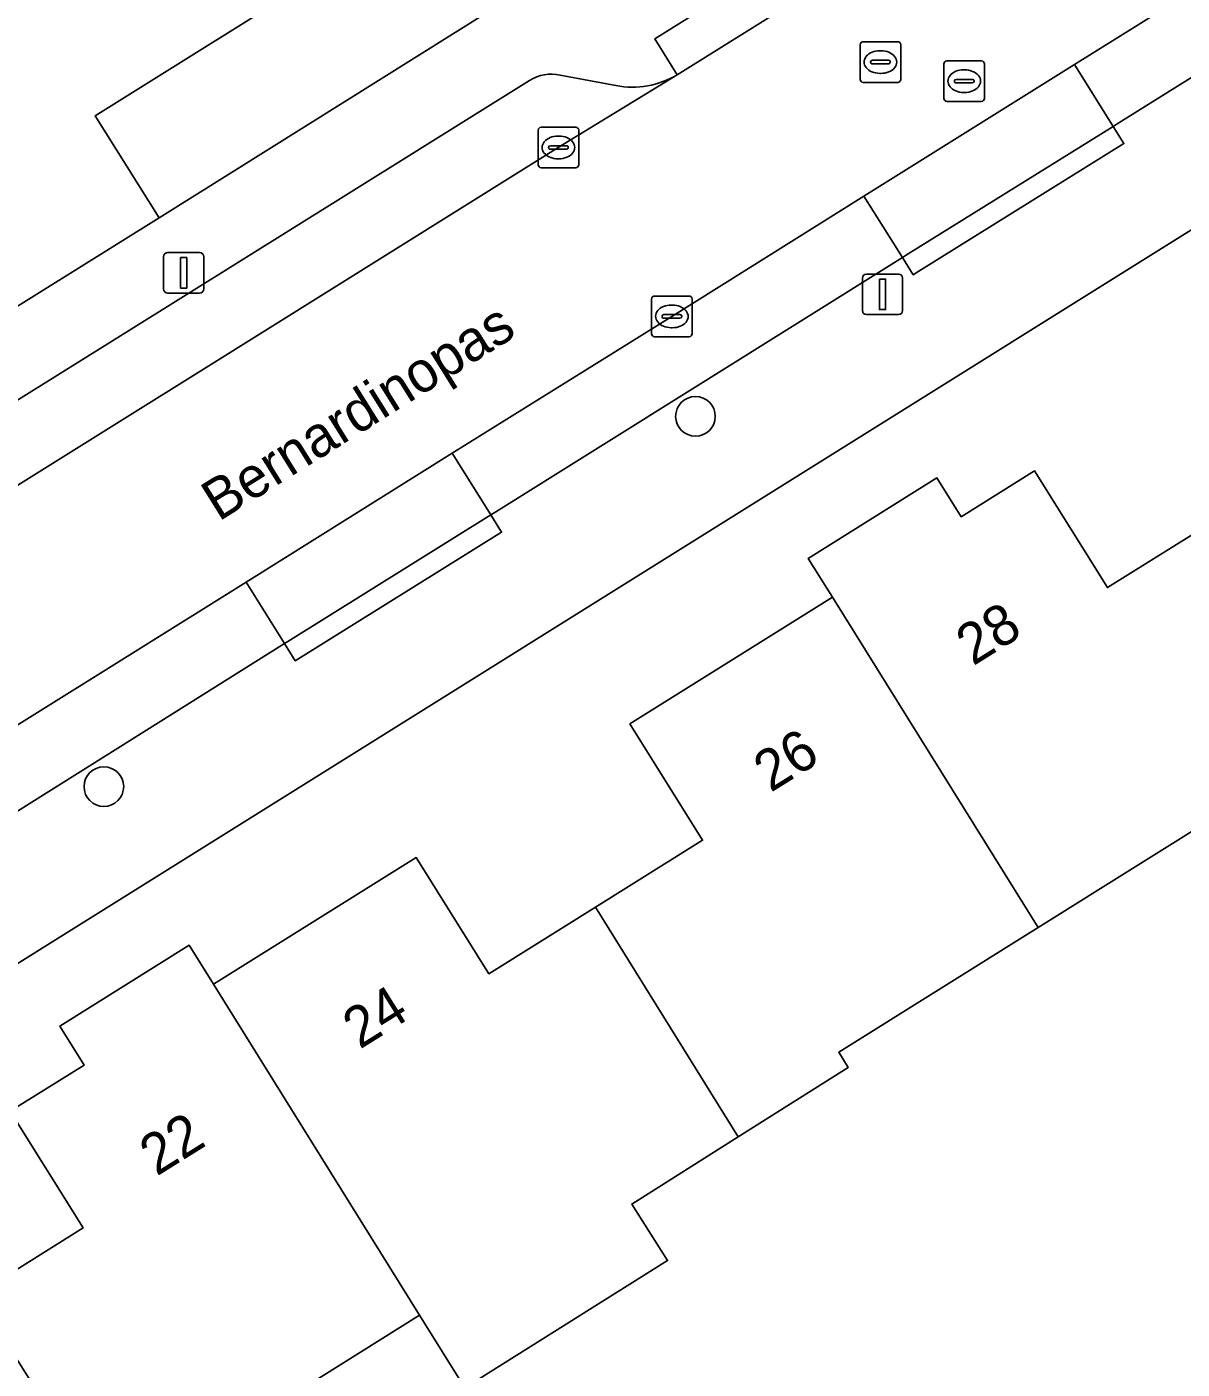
# Model space of a CAD drawing. Extents: x 158835 to 160077, y 386387 to 387778.
# Drawn here: x 159164.41 to 159192.87, y 386936.5 to 386969.57 of the extents above; entities that cross this region are included whole.
import ezdxf

# ---------------------------------------------------------------- set-up
doc = ezdxf.new("R2010")
doc.units = 0
for name, color, linetype in [('IMGEO_Boom', 7, 'Continuous'), ('IMGEO_Erf', 7, 'Continuous'), ('IMGEO_Kolk', 7, 'Continuous'), ('IMGEO_Lichtmast', 7, 'Continuous'), ('IMGEO_Openbare_ruimte_label', 7, 'Continuous'), ('IMGEO_Pand', 7, 'Continuous'), ('IMGEO_Pand_nummerreeks', 7, 'Continuous'), ('IMGEO_Parkeervlak_open', 7, 'Continuous'), ('IMGEO_Rijbaan_lokaal_gesloten', 7, 'Continuous'), ('IMGEO_Rioolput', 7, 'Continuous'), ('IMGEO_Voetpad_open', 7, 'Continuous')]:
    doc.layers.add(name, color=color, linetype=linetype)

msp = doc.modelspace()

# ---------------------------------------------------------------- linework, layer by layer
at = {"layer": 'IMGEO_Boom'}
for centre in [(159180.879, 386959.972), (159166.304, 386950.85)]:
    msp.add_circle(centre, 0.489, dxfattribs=at)
at = {"layer": 'IMGEO_Erf'}
for points in [[(159218.693, 386980.571), (159146.59, 386935.503)], [(159172.044, 386971.102), (159166.089, 386967.372), (159167.663, 386964.86), (159175.771, 386969.935)], [(159149.953, 386935.401), (159153.141, 386937.398), (159153.743, 386936.431), (159158.73, 386939.548), (159160.521, 386936.682), (159163.157, 386938.33), (159165.794, 386939.978), (159163.997, 386942.852), (159165.82, 386943.991), (159165.221, 386944.949), (159168.408, 386946.941), (159169.005, 386945.982), (159174, 386949.104), (159175.791, 386946.239), (159178.419, 386947.882), (159181.056, 386949.53), (159179.265, 386952.395), (159184.255, 386955.514), (159183.658, 386956.474), (159186.829, 386958.456), (159187.428, 386957.498), (159189.234, 386958.626), (159191.03, 386955.753), (159193.667, 386957.401)], [(159194.23, 386950.453), (159189.319, 386947.379), (159184.409, 386944.305), (159184.643, 386943.932), (159181.93, 386942.22), (159179.311, 386940.566), (159180.191, 386939.172), (159175.199, 386936.041), (159174.079, 386937.828), (159169.167, 386934.748)]]:
    msp.add_lwpolyline(points, dxfattribs=at)
at = {"layer": 'IMGEO_Kolk'}
for p, q in [((159177.002, 386966.171), (159177.002, 386967.023)), ((159177.077, 386967.097), (159177.929, 386967.097)), ((159178.003, 386967.023), (159178.003, 386966.171)), ((159177.49, 386966.877), (159177.515, 386966.877)), ((159177.261, 386966.591), (159177.261, 386966.603)), ((159177.699, 386966.554), (159177.301, 386966.554)), ((159177.304, 386966.64), (159177.702, 386966.64)), ((159177.513, 386966.317), (159177.488, 386966.317)), ((159177.745, 386966.603), (159177.745, 386966.591)), ((159177.929, 386966.097), (159177.077, 386966.097)), ((159179.797, 386962.009), (159179.797, 386962.861)), ((159179.872, 386962.935), (159180.724, 386962.935)), ((159180.285, 386962.715), (159180.31, 386962.715)), ((159180.798, 386962.861), (159180.798, 386962.009)), ((159180.056, 386962.429), (159180.056, 386962.441)), ((159180.494, 386962.392), (159180.096, 386962.392)), ((159180.099, 386962.478), (159180.497, 386962.478)), ((159180.54, 386962.441), (159180.54, 386962.429)), ((159180.308, 386962.155), (159180.283, 386962.155)), ((159180.724, 386961.935), (159179.872, 386961.935))]:
    msp.add_line(p, q, dxfattribs=at)
for points in [[(159177.002, 386966.171), (159177.002, 386967.023)], [(159177.077, 386967.097), (159177.929, 386967.097)], [(159178.003, 386967.023), (159178.003, 386966.171)], [(159177.929, 386966.097), (159177.077, 386966.097)], [(159179.797, 386962.009), (159179.797, 386962.861)], [(159179.872, 386962.935), (159180.724, 386962.935)], [(159180.798, 386962.861), (159180.798, 386962.009)], [(159180.724, 386961.935), (159179.872, 386961.935)]]:
    msp.add_lwpolyline(points, dxfattribs=at)
for centre, radius, start, end in [((159177.079, 386967.021), 0.0765, 91.552, 178.448), ((159177.079, 386967.021), 0.0765, 91.552, 178.448), ((159177.927, 386967.021), 0.0765, 1.552, 88.448), ((159177.927, 386967.021), 0.0765, 1.552, 88.448), ((159177.301, 386966.6), 0.0403, 85.8775, 175.7526), ((159177.298, 386966.59), 0.0366, 178.938, 274.7102), ((159177.702, 386966.597), 0.043, 264.8664, 352.4533), ((159177.706, 386966.602), 0.0386, 1.7309, 96.639), ((159177.079, 386966.173), 0.0765, 181.552, 268.448), ((159177.079, 386966.173), 0.0765, 181.552, 268.448), ((159177.927, 386966.173), 0.0765, 271.552, 358.448), ((159177.927, 386966.173), 0.0765, 271.552, 358.448), ((159179.874, 386962.859), 0.0765, 91.552, 178.448), ((159179.874, 386962.859), 0.0765, 91.552, 178.448), ((159180.722, 386962.859), 0.0765, 1.552, 88.448), ((159180.722, 386962.859), 0.0765, 1.552, 88.448), ((159180.096, 386962.438), 0.0403, 85.8775, 175.7526), ((159180.093, 386962.428), 0.0366, 178.938, 274.7102), ((159180.497, 386962.435), 0.043, 264.8664, 352.4533), ((159180.501, 386962.44), 0.0386, 1.7309, 96.639), ((159179.874, 386962.011), 0.0765, 181.552, 268.448), ((159179.874, 386962.011), 0.0765, 181.552, 268.448), ((159180.722, 386962.011), 0.0765, 271.552, 358.448), ((159180.722, 386962.011), 0.0765, 271.552, 358.448)]:
    msp.add_arc(centre, radius, start, end, dxfattribs=at)
for centre, major_axis, ratio, start_param, end_param in [((159177.489, 386966.597), (-0.387, 0.002), 0.722429, 4.712389, 7.853982), ((159177.514, 386966.597), (-0.39, 0.002), 0.717154, 1.570796, 4.712389), ((159180.284, 386962.435), (-0.387, 0.002), 0.722429, 4.712389, 7.853982), ((159180.309, 386962.435), (-0.39, 0.002), 0.717154, 1.570796, 4.712389)]:
    msp.add_ellipse(centre, major_axis=major_axis, ratio=ratio, start_param=start_param, end_param=end_param, dxfattribs=at)
at = {"layer": 'IMGEO_Lichtmast'}
for p, q in [((159167.874, 386964.008), (159168.664, 386964.008)), ((159168.664, 386964.008), (159167.874, 386964.008)), ((159167.774, 386963.108), (159167.774, 386963.908)), ((159167.774, 386963.908), (159167.774, 386963.108)), ((159168.764, 386963.908), (159168.764, 386963.108)), ((159168.764, 386963.108), (159168.764, 386963.908)), ((159184.992, 386962.578), (159184.992, 386963.378)), ((159184.992, 386963.378), (159184.992, 386962.578)), ((159185.092, 386963.478), (159185.882, 386963.478)), ((159185.882, 386963.478), (159185.092, 386963.478)), ((159185.982, 386963.378), (159185.982, 386962.578)), ((159185.982, 386962.578), (159185.982, 386963.378)), ((159168.664, 386963.008), (159167.874, 386963.008)), ((159167.874, 386963.008), (159168.664, 386963.008)), ((159185.882, 386962.478), (159185.092, 386962.478)), ((159185.092, 386962.478), (159185.882, 386962.478))]:
    msp.add_line(p, q, dxfattribs=at)
for points in [[(159168.194, 386963.883), (159168.344, 386963.883), (159168.344, 386963.133), (159168.194, 386963.133), (159168.194, 386963.883)], [(159185.412, 386963.353), (159185.562, 386963.353), (159185.562, 386962.603), (159185.412, 386962.603), (159185.412, 386963.353)]]:
    msp.add_lwpolyline(points, dxfattribs=at)
for centre, start, end in [((159167.874, 386963.908), 90, 180), ((159167.874, 386963.908), 90, 180), ((159168.664, 386963.908), 0, 90), ((159168.664, 386963.908), 360, 90), ((159185.092, 386963.378), 90, 180), ((159185.092, 386963.378), 90, 180), ((159185.882, 386963.378), 0, 90), ((159185.882, 386963.378), 360, 90), ((159167.874, 386963.108), 180, 270), ((159167.874, 386963.108), 180, 270), ((159168.664, 386963.108), 270, 0), ((159168.664, 386963.108), 270, 0), ((159185.092, 386962.578), 180, 270), ((159185.092, 386962.578), 180, 270), ((159185.882, 386962.578), 270, 0), ((159185.882, 386962.578), 270, 0)]:
    msp.add_arc(centre, 0.1, start, end, dxfattribs=at)
at = {"layer": 'IMGEO_Pand'}
for points in [[(159167.663, 386964.86), (159166.089, 386967.372), (159172.044, 386971.102), (159168.862, 386976.227), (159167.591, 386975.434), (159166.027, 386977.941), (159167.297, 386978.734), (159167.213, 386978.869), (159158.003, 386973.115), (159158.088, 386972.979), (159158.521, 386973.249), (159160.082, 386970.749), (159158.624, 386969.839), (159161.825, 386964.711), (159162.19, 386964.939), (159163.761, 386962.422)], [(159193.667, 386957.401), (159191.03, 386955.753), (159189.234, 386958.626), (159187.428, 386957.498), (159186.829, 386958.456), (159183.658, 386956.474), (159184.255, 386955.514), (159189.319, 386947.379), (159194.23, 386950.453), (159194.469, 386950.071), (159197.192, 386951.776)], [(159184.255, 386955.514), (159179.265, 386952.395), (159181.056, 386949.53), (159178.419, 386947.882), (159181.93, 386942.22), (159184.643, 386943.932), (159184.409, 386944.305), (159189.319, 386947.379)], [(159178.419, 386947.882), (159175.791, 386946.239), (159174, 386949.104), (159169.005, 386945.982), (159174.079, 386937.828), (159175.199, 386936.041), (159180.191, 386939.172), (159179.311, 386940.566), (159181.93, 386942.22)], [(159169.005, 386945.982), (159168.408, 386946.941), (159165.221, 386944.949), (159165.82, 386943.991), (159163.997, 386942.852), (159165.794, 386939.978), (159163.157, 386938.33), (159166.699, 386932.701), (159167.806, 386930.905), (159170.516, 386932.597), (159169.167, 386934.748), (159174.079, 386937.828)]]:
    msp.add_lwpolyline(points, close=True, dxfattribs=at)
at = {"layer": 'IMGEO_Parkeervlak_open'}
for points in [[(159201.286, 386973.442), (159200.332, 386974.968), (159194.491, 386971.313), (159190.218, 386968.642), (159191.168, 386967.117), (159191.24, 386967.162)], [(159191.168, 386967.117), (159190.218, 386968.642), (159185.031, 386965.399), (159185.978, 386963.884), (159186.121, 386963.973)], [(159185.978, 386963.884), (159185.031, 386965.399), (159180.293, 386962.436), (159174.889, 386959.062), (159175.837, 386957.543), (159175.962, 386957.621)], [(159175.837, 386957.543), (159174.889, 386959.062), (159169.809, 386955.89), (159170.756, 386954.373), (159170.835, 386954.423)], [(159170.756, 386954.373), (159169.809, 386955.89), (159161.463, 386950.678), (159159.702, 386949.581), (159160.657, 386948.043), (159160.771, 386948.114)]]:
    msp.add_lwpolyline(points, close=True, dxfattribs=at)
for points in [[(159131.114, 386937.622), (159158.066, 386954.455), (159177.5, 386966.596), (159180.429, 386968.39)], [(159178.92, 386968.12), (159177.549, 386968.381)], [(159176.792, 386968.248), (159132.671, 386940.711)]]:
    msp.add_lwpolyline(points, dxfattribs=at)
for centre, radius, start, end in [((159177.33, 386967.404), 1.001, 77.3915, 122.5381), ((159179.32, 386970.234), 2.152, 259.2769, 301.0118)]:
    msp.add_arc(centre, radius, start, end, dxfattribs=at)
at = {"layer": 'IMGEO_Rijbaan_lokaal_gesloten'}
for points in [[(159210.053, 386986.917), (159191.361, 386975.238), (159188.942, 386973.711), (159180.429, 386968.39), (159177.5, 386966.596), (159158.066, 386954.455), (159131.114, 386937.622)], [(159141.241, 386938.069), (159143.513, 386939.491), (159154.604, 386946.403), (159159.702, 386949.581), (159161.463, 386950.678), (159169.809, 386955.89), (159174.889, 386959.062), (159180.293, 386962.436), (159185.031, 386965.399), (159190.218, 386968.642), (159194.491, 386971.313)]]:
    msp.add_lwpolyline(points, dxfattribs=at)
at = {"layer": 'IMGEO_Rioolput'}
for p, q in [((159184.935, 386968.275), (159184.935, 386969.127)), ((159185.01, 386969.201), (159185.862, 386969.201)), ((159185.423, 386968.981), (159185.448, 386968.981)), ((159185.936, 386969.127), (159185.936, 386968.275)), ((159185.194, 386968.695), (159185.194, 386968.707)), ((159185.632, 386968.658), (159185.234, 386968.658)), ((159185.237, 386968.744), (159185.635, 386968.744)), ((159185.678, 386968.707), (159185.678, 386968.695)), ((159187, 386967.805), (159187, 386968.657)), ((159187.075, 386968.731), (159187.927, 386968.731)), ((159188.001, 386968.657), (159188.001, 386967.805)), ((159185.446, 386968.421), (159185.421, 386968.421)), ((159187.488, 386968.511), (159187.513, 386968.511)), ((159185.862, 386968.201), (159185.01, 386968.201)), ((159187.259, 386968.225), (159187.259, 386968.237)), ((159187.697, 386968.188), (159187.299, 386968.188)), ((159187.302, 386968.274), (159187.7, 386968.274)), ((159187.743, 386968.237), (159187.743, 386968.225)), ((159187.927, 386967.731), (159187.075, 386967.731)), ((159187.511, 386967.951), (159187.486, 386967.951))]:
    msp.add_line(p, q, dxfattribs=at)
for points in [[(159184.935, 386968.275), (159184.935, 386969.127)], [(159185.01, 386969.201), (159185.862, 386969.201)], [(159185.936, 386969.127), (159185.936, 386968.275)], [(159187, 386967.805), (159187, 386968.657)], [(159187.075, 386968.731), (159187.927, 386968.731)], [(159188.001, 386968.657), (159188.001, 386967.805)], [(159185.862, 386968.201), (159185.01, 386968.201)], [(159187.927, 386967.731), (159187.075, 386967.731)]]:
    msp.add_lwpolyline(points, dxfattribs=at)
for centre, radius, start, end in [((159185.012, 386969.125), 0.0765, 91.552, 178.448), ((159185.012, 386969.125), 0.0765, 91.552, 178.448), ((159185.86, 386969.125), 0.0765, 1.552, 88.448), ((159185.86, 386969.125), 0.0765, 1.552, 88.448), ((159185.234, 386968.704), 0.0403, 85.8775, 175.7526), ((159185.231, 386968.694), 0.0366, 178.938, 274.7102), ((159185.635, 386968.701), 0.043, 264.8664, 352.4533), ((159185.639, 386968.706), 0.0386, 1.7309, 96.639), ((159187.077, 386968.655), 0.0765, 91.552, 178.448), ((159187.077, 386968.655), 0.0765, 91.552, 178.448), ((159187.925, 386968.655), 0.0765, 1.552, 88.448), ((159187.925, 386968.655), 0.0765, 1.552, 88.448), ((159185.012, 386968.277), 0.0765, 181.552, 268.448), ((159185.012, 386968.277), 0.0765, 181.552, 268.448), ((159185.86, 386968.277), 0.0765, 271.552, 358.448), ((159185.86, 386968.277), 0.0765, 271.552, 358.448), ((159187.299, 386968.234), 0.0403, 85.8775, 175.7526), ((159187.296, 386968.224), 0.0366, 178.938, 274.7102), ((159187.7, 386968.231), 0.043, 264.8664, 352.4533), ((159187.704, 386968.236), 0.0386, 1.7309, 96.639), ((159187.077, 386967.807), 0.0765, 181.552, 268.448), ((159187.077, 386967.807), 0.0765, 181.552, 268.448), ((159187.925, 386967.807), 0.0765, 271.552, 358.448), ((159187.925, 386967.807), 0.0765, 271.552, 358.448)]:
    msp.add_arc(centre, radius, start, end, dxfattribs=at)
for centre, major_axis, ratio, start_param, end_param in [((159185.422, 386968.701), (-0.387, 0.002), 0.722429, 4.712389, 7.853982), ((159185.447, 386968.701), (-0.39, 0.002), 0.717154, 1.570796, 4.712389), ((159187.487, 386968.231), (-0.387, 0.002), 0.722429, 4.712389, 7.853982), ((159187.512, 386968.231), (-0.39, 0.002), 0.717154, 1.570796, 4.712389)]:
    msp.add_ellipse(centre, major_axis=major_axis, ratio=ratio, start_param=start_param, end_param=end_param, dxfattribs=at)
at = {"layer": 'IMGEO_Voetpad_open'}
for points in [[(159215.379, 386994.706), (159188.722, 386978.002), (159187.569, 386977.271), (159187.401, 386977.166), (159185.077, 386975.712), (159184.906, 386975.691), (159180.615, 386973.009), (159175.852, 386969.977), (159175.771, 386969.935), (159167.663, 386964.86), (159163.761, 386962.422), (159140.301, 386947.838), (159136.383, 386945.364), (159128.234, 386940.266)], [(159141.241, 386938.069), (159141.821, 386937.146), (159135.408, 386933.117), (159137.51, 386929.772), (159141.766, 386932.423), (159146.59, 386935.503), (159218.693, 386980.571)], [(159180.429, 386968.39), (159179.877, 386969.271), (159188.385, 386974.601), (159188.942, 386973.711)], [(159201.286, 386973.442), (159191.24, 386967.162), (159191.168, 386967.117), (159191.433, 386966.694), (159186.385, 386963.549), (159186.243, 386963.46), (159185.978, 386963.884), (159175.962, 386957.621), (159175.837, 386957.543), (159176.101, 386957.119), (159171.02, 386953.95), (159170.756, 386954.373), (159160.771, 386948.114), (159160.657, 386948.043), (159160.921, 386947.62), (159155.923, 386944.515), (159155.821, 386944.452), (159155.557, 386944.875), (159144.705, 386938.124)], [(159177.549, 386968.381), (159178.92, 386968.12)], [(159132.671, 386940.711), (159176.792, 386968.248)]]:
    msp.add_lwpolyline(points, dxfattribs=at)
for points in [[(159188.942, 386973.711), (159188.385, 386974.601), (159179.877, 386969.271), (159180.429, 386968.39)], [(159191.433, 386966.694), (159191.168, 386967.117), (159186.121, 386963.973), (159185.978, 386963.884), (159186.243, 386963.46), (159186.385, 386963.549)], [(159176.101, 386957.119), (159175.837, 386957.543), (159170.835, 386954.423), (159170.756, 386954.373), (159171.02, 386953.95)]]:
    msp.add_lwpolyline(points, close=True, dxfattribs=at)
for centre, radius, start, end in [((159177.33, 386967.404), 1.001, 77.3915, 122.5381), ((159179.32, 386970.234), 2.152, 259.2769, 301.0118)]:
    msp.add_arc(centre, radius, start, end, dxfattribs=at)

# ---------------------------------------------------------------- texts
at = {"layer": 'IMGEO_Openbare_ruimte_label'}
msp.add_text('Bernardinopas', height=1, rotation=32.0054, dxfattribs=at).set_placement((159169.132, 386957.369))
at = {"layer": 'IMGEO_Pand_nummerreeks'}
for s, rotation, p in [('28', 32.0054, (159187.718, 386953.811)), ('26', 32.0112, (159182.731, 386950.694)), ('24', 32.0112, (159172.609, 386944.367)), ('22', 32.0054, (159167.604, 386941.239))]:
    msp.add_text(s, height=1, rotation=rotation, dxfattribs=at).set_placement(p)

doc.saveas('drawing.dxf')
